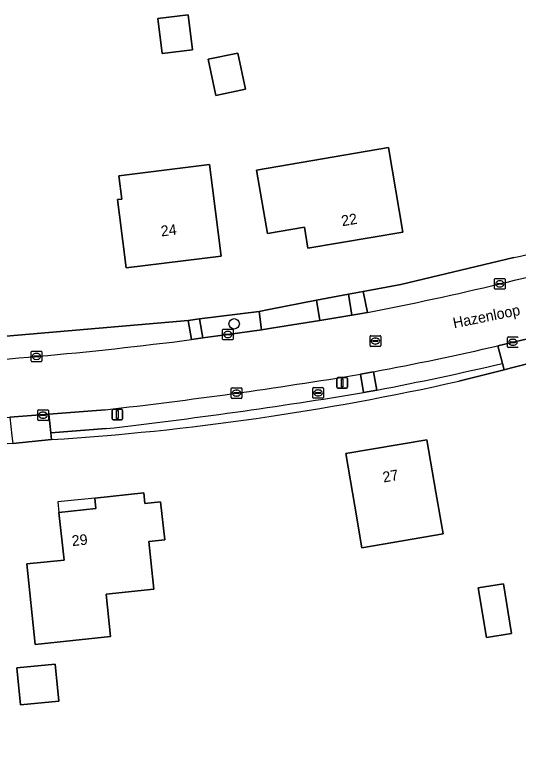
# Model space of a CAD drawing. Extents: x 162661 to 163484, y 380247 to 381230.
# Drawn here: x 163165.7 to 163213, y 380682.7 to 380752 of the extents above; entities that cross this region are included whole.
import ezdxf

# ---------------------------------------------------------------- set-up
doc = ezdxf.new("R2010")
doc.units = 0
for name, color, linetype in [('IMGEO_Boom', 7, 'Continuous'), ('IMGEO_Brandkraan', 7, 'Continuous'), ('IMGEO_Erf', 7, 'Continuous'), ('IMGEO_Groenvoorziening', 7, 'Continuous'), ('IMGEO_Haag', 7, 'Continuous'), ('IMGEO_Kolk', 7, 'Continuous'), ('IMGEO_Lichtmast', 7, 'Continuous'), ('IMGEO_Openbare_ruimte_label', 7, 'Continuous'), ('IMGEO_Pand', 7, 'Continuous'), ('IMGEO_Pand_nummerreeks', 7, 'Continuous'), ('IMGEO_Pand_overbouw', 7, 'Continuous'), ('IMGEO_Parkeervlak_halfverhard', 7, 'Continuous'), ('IMGEO_Rijbaan_lokaal_gesloten', 7, 'Continuous'), ('IMGEO_Rioolput', 7, 'Continuous'), ('IMGEO_Voetpad_halfverhard', 7, 'Continuous'), ('IMGEO_Voetpad_open', 7, 'Continuous')]:
    doc.layers.add(name, color=color, linetype=linetype)

msp = doc.modelspace()

# ---------------------------------------------------------------- linework, layer by layer
at = {"layer": 'IMGEO_Boom'}
msp.add_circle((163186.318, 380722.962), 0.489, dxfattribs=at)
at = {"layer": 'IMGEO_Brandkraan'}
for p, q in [((163193.695, 380716.045), (163193.695, 380716.897)), ((163193.77, 380716.971), (163194.622, 380716.971)), ((163193.954, 380716.465), (163193.954, 380716.477)), ((163193.997, 380716.514), (163194.395, 380716.514)), ((163194.183, 380716.751), (163194.208, 380716.751)), ((163194.438, 380716.477), (163194.438, 380716.465)), ((163194.696, 380716.897), (163194.696, 380716.045)), ((163194.622, 380715.971), (163193.77, 380715.971)), ((163194.392, 380716.428), (163193.994, 380716.428)), ((163194.206, 380716.191), (163194.181, 380716.191))]:
    msp.add_line(p, q, dxfattribs=at)
for points in [[(163193.695, 380716.045), (163193.695, 380716.897)], [(163193.77, 380716.971), (163194.622, 380716.971)], [(163194.696, 380716.897), (163194.696, 380716.045)], [(163194.622, 380715.971), (163193.77, 380715.971)]]:
    msp.add_lwpolyline(points, dxfattribs=at)
for centre, radius, start, end in [((163193.772, 380716.895), 0.0765, 91.55205, 178.44795), ((163193.772, 380716.895), 0.0765, 91.55205, 178.44795), ((163193.994, 380716.474), 0.0403, 85.87752, 175.75265), ((163194.399, 380716.476), 0.0386, 1.73085, 96.63898), ((163194.62, 380716.895), 0.0765, 1.55205, 88.44795), ((163194.62, 380716.895), 0.0765, 1.55205, 88.44795), ((163193.772, 380716.047), 0.0765, 181.55205, 268.44795), ((163193.772, 380716.047), 0.0765, 181.55205, 268.44795), ((163193.991, 380716.464), 0.0366, 178.93798, 274.71019), ((163194.395, 380716.471), 0.043, 264.86636, 352.45326), ((163194.62, 380716.047), 0.0765, 271.55205, 358.44795), ((163194.62, 380716.047), 0.0765, 271.55205, 358.44795)]:
    msp.add_arc(centre, radius, start, end, dxfattribs=at)
for centre, major_axis, ratio, start_param, end_param in [((163194.182, 380716.471), (-0.387, 0.002), 0.722429, 4.712389, 7.853982), ((163194.207, 380716.471), (-0.39, 0.002), 0.717154, 1.570796, 4.712389)]:
    msp.add_ellipse(centre, major_axis=major_axis, ratio=ratio, start_param=start_param, end_param=end_param, dxfattribs=at)
at = {"layer": 'IMGEO_Erf'}
for points in [[(163182.42, 380748.708), (163179.557, 380748.351), (163179.147, 380751.64), (163182.01, 380751.997)], [(163187.376, 380744.994), (163184.606, 380744.41), (163183.889, 380747.81), (163186.659, 380748.394)], [(163200.801, 380739.512), (163202.144, 380731.561), (163193.226, 380730.055), (163192.906, 380732.039), (163189.444, 380731.438), (163188.416, 380737.397)], [(163185.088, 380729.32), (163176.172, 380728.21), (163175.554, 380733.172), (163175.372, 380734.632), (163175.765, 380734.681), (163175.492, 380736.873), (163184.014, 380737.935), (163184.287, 380735.743)], [(163197.643, 380705.84), (163196.798, 380710.767), (163204.405, 380712.072), (163205.25, 380707.145), (163205.922, 380703.231), (163198.315, 380701.926)], [(163174.305, 380697.56), (163174.723, 380693.581), (163167.661, 380692.84), (163166.868, 380700.398), (163170.354, 380700.766), (163169.871, 380705.238), (163173.352, 380705.602), (163173.246, 380706.596), (163177.838, 380707.095), (163177.923, 380706.085), (163179.416, 380706.245), (163179.8, 380702.671), (163178.32, 380702.516), (163178.791, 380698.03)], [(163209.219, 380698.157), (163211.602, 380698.537), (163212.347, 380693.859), (163210.015, 380693.488)], [(163169.882, 380687.521), (163166.28, 380687.153), (163165.925, 380690.627), (163169.526, 380690.996)]]:
    msp.add_lwpolyline(points, close=True, dxfattribs=at)
for points in [[(163115.742, 380718.494), (163128.04, 380719.186), (163131.621, 380719.387), (163135.984, 380719.633), (163137.35, 380719.841), (163157.635, 380721.186), (163182.017, 380723.287), (163183.053, 380723.421), (163188.671, 380724.124), (163189.558, 380724.32), (163194.057, 380725.17), (163197.047, 380725.735), (163198.427, 380725.996), (163201.962, 380726.664), (163212.56, 380729.181)], [(163220.19, 380720.816), (163214.811, 380719.454), (163212.34, 380718.828), (163211.648, 380718.653), (163207.402, 380717.577)], [(163169.175, 380712.083), (163165.538, 380711.722), (163118.769, 380708.949), (163114.577, 380708.178), (163114.12, 380705.969), (163115.857, 380683.956), (163117.643, 380664.6), (163117.707, 380663.313), (163117.885, 380659.75), (163116.14, 380660.353), (163114.938, 380658.973), (163115.539, 380658.257), (163116.937, 380656.59), (163121.165, 380651.709), (163126.069, 380600.194)]]:
    msp.add_lwpolyline(points, dxfattribs=at)
for centre, radius, start, end in [((163142.847, 381024.37), 303.309, 283.28778, 287.16466), ((163153.661, 380955.763), 244.174, 273.64273, 282.71441)]:
    msp.add_arc(centre, radius, start, end, dxfattribs=at)
at = {"layer": 'IMGEO_Groenvoorziening'}
for points in [[(163212.56, 380729.181), (163201.962, 380726.664), (163198.427, 380725.996), (163198.848, 380724.035)], [(163182.318, 380721.48), (163182.017, 380723.287), (163157.635, 380721.186), (163137.35, 380719.841), (163135.984, 380719.633), (163131.621, 380719.387), (163131.643, 380717.729)], [(163207.402, 380717.577), (163211.648, 380718.653), (163211.499, 380719.24)], [(163199.721, 380716.729), (163198.462, 380716.499)], [(163174.31, 380713.111), (163169.108, 380712.716), (163169.175, 380712.083)]]:
    msp.add_lwpolyline(points, dxfattribs=at)
for points in [[(163197.047, 380725.735), (163194.057, 380725.17), (163194.364, 380723.282), (163197.367, 380723.77)], [(163188.891, 380722.38), (163188.671, 380724.124), (163183.053, 380723.421), (163183.388, 380721.635), (163185.727, 380721.958)]]:
    msp.add_lwpolyline(points, close=True, dxfattribs=at)
for centre, radius, start, end in [((163142.847, 381024.37), 303.309, 283.28778, 287.16466), ((163147.316, 381001.245), 281.865, 283.11011, 287.68426), ((163151.205, 380973.53), 254.003, 280.81087, 283.6738), ((163135.125, 381087.021), 368.575, 272.85295, 277.35645), ((163141.467, 381018.853), 307.689, 280.91362, 283.15627), ((163153.661, 380955.763), 244.174, 273.64273, 282.71441), ((163116.373, 381213.905), 504.134, 276.59921, 279.37128)]:
    msp.add_arc(centre, radius, start, end, dxfattribs=at)
at = {"layer": 'IMGEO_Haag'}
for points in [[(163207.402, 380717.577), (163211.648, 380718.653), (163211.499, 380719.24)], [(163199.721, 380716.729), (163198.462, 380716.499)], [(163174.31, 380713.111), (163169.108, 380712.716), (163169.175, 380712.083)]]:
    msp.add_lwpolyline(points, dxfattribs=at)
for centre, radius, start, end in [((163141.467, 381018.853), 307.689, 280.91362, 283.15627), ((163153.661, 380955.763), 244.174, 273.64273, 282.71441), ((163116.373, 381213.905), 504.134, 276.59921, 279.37128)]:
    msp.add_arc(centre, radius, start, end, dxfattribs=at)
at = {"layer": 'IMGEO_Kolk'}
for p, q in [((163210.75, 380726.29), (163210.75, 380727.142)), ((163210.825, 380727.216), (163211.677, 380727.216)), ((163211.238, 380726.996), (163211.263, 380726.996)), ((163211.751, 380727.142), (163211.751, 380726.29)), ((163211.677, 380726.216), (163210.825, 380726.216)), ((163211.009, 380726.71), (163211.009, 380726.722)), ((163211.447, 380726.673), (163211.049, 380726.673)), ((163211.052, 380726.759), (163211.45, 380726.759)), ((163211.261, 380726.436), (163211.236, 380726.436)), ((163211.493, 380726.722), (163211.493, 380726.71)), ((163185.226, 380721.532), (163185.226, 380722.384)), ((163185.301, 380722.458), (163186.153, 380722.458)), ((163185.714, 380722.238), (163185.739, 380722.238)), ((163186.227, 380722.384), (163186.227, 380721.532)), ((163186.153, 380721.458), (163185.301, 380721.458)), ((163185.485, 380721.952), (163185.485, 380721.964)), ((163185.923, 380721.915), (163185.525, 380721.915)), ((163185.528, 380722.001), (163185.926, 380722.001)), ((163185.737, 380721.678), (163185.712, 380721.678)), ((163185.969, 380721.964), (163185.969, 380721.952)), ((163211.976, 380720.805), (163211.976, 380721.657)), ((163212.051, 380721.731), (163212.903, 380721.731)), ((163212.464, 380721.511), (163212.489, 380721.511)), ((163212.903, 380720.731), (163212.051, 380720.731)), ((163212.235, 380721.225), (163212.235, 380721.237)), ((163212.673, 380721.188), (163212.275, 380721.188)), ((163212.278, 380721.274), (163212.676, 380721.274)), ((163212.487, 380720.951), (163212.462, 380720.951)), ((163212.719, 380721.237), (163212.719, 380721.225)), ((163167.271, 380719.469), (163167.271, 380720.321)), ((163167.346, 380720.395), (163168.198, 380720.395)), ((163167.573, 380719.938), (163167.971, 380719.938)), ((163167.759, 380720.175), (163167.784, 380720.175)), ((163168.272, 380720.321), (163168.272, 380719.469)), ((163168.198, 380719.395), (163167.346, 380719.395)), ((163167.53, 380719.889), (163167.53, 380719.901)), ((163167.968, 380719.852), (163167.57, 380719.852)), ((163167.782, 380719.615), (163167.757, 380719.615)), ((163168.014, 380719.901), (163168.014, 380719.889)), ((163186.045, 380716.025), (163186.045, 380716.877)), ((163186.12, 380716.951), (163186.972, 380716.951)), ((163186.347, 380716.494), (163186.745, 380716.494)), ((163186.533, 380716.731), (163186.558, 380716.731)), ((163187.046, 380716.877), (163187.046, 380716.025)), ((163186.972, 380715.951), (163186.12, 380715.951)), ((163186.304, 380716.445), (163186.304, 380716.457)), ((163186.742, 380716.408), (163186.344, 380716.408)), ((163186.556, 380716.171), (163186.531, 380716.171)), ((163186.788, 380716.457), (163186.788, 380716.445)), ((163167.881, 380713.952), (163167.881, 380714.804)), ((163167.956, 380714.878), (163168.808, 380714.878)), ((163168.183, 380714.421), (163168.581, 380714.421)), ((163168.369, 380714.658), (163168.394, 380714.658)), ((163168.882, 380714.804), (163168.882, 380713.952)), ((163168.808, 380713.878), (163167.956, 380713.878)), ((163168.14, 380714.372), (163168.14, 380714.384)), ((163168.578, 380714.335), (163168.18, 380714.335)), ((163168.392, 380714.098), (163168.367, 380714.098)), ((163168.624, 380714.384), (163168.624, 380714.372))]:
    msp.add_line(p, q, dxfattribs=at)
for points in [[(163210.75, 380726.29), (163210.75, 380727.142)], [(163210.825, 380727.216), (163211.677, 380727.216)], [(163211.751, 380727.142), (163211.751, 380726.29)], [(163211.677, 380726.216), (163210.825, 380726.216)], [(163185.226, 380721.532), (163185.226, 380722.384)], [(163185.301, 380722.458), (163186.153, 380722.458)], [(163186.227, 380722.384), (163186.227, 380721.532)], [(163186.153, 380721.458), (163185.301, 380721.458)], [(163211.976, 380720.805), (163211.976, 380721.657)], [(163212.051, 380721.731), (163212.903, 380721.731)], [(163212.903, 380720.731), (163212.051, 380720.731)], [(163167.271, 380719.469), (163167.271, 380720.321)], [(163167.346, 380720.395), (163168.198, 380720.395)], [(163168.272, 380720.321), (163168.272, 380719.469)], [(163168.198, 380719.395), (163167.346, 380719.395)], [(163186.045, 380716.025), (163186.045, 380716.877)], [(163186.12, 380716.951), (163186.972, 380716.951)], [(163187.046, 380716.877), (163187.046, 380716.025)], [(163186.972, 380715.951), (163186.12, 380715.951)], [(163167.881, 380713.952), (163167.881, 380714.804)], [(163167.956, 380714.878), (163168.808, 380714.878)], [(163168.882, 380714.804), (163168.882, 380713.952)], [(163168.808, 380713.878), (163167.956, 380713.878)]]:
    msp.add_lwpolyline(points, dxfattribs=at)
for centre, radius, start, end in [((163210.827, 380727.14), 0.0765, 91.55205, 178.44795), ((163210.827, 380727.14), 0.0765, 91.55205, 178.44795), ((163211.675, 380727.14), 0.0765, 1.55205, 88.44795), ((163211.675, 380727.14), 0.0765, 1.55205, 88.44795), ((163210.827, 380726.292), 0.0765, 181.55205, 268.44795), ((163210.827, 380726.292), 0.0765, 181.55205, 268.44795), ((163211.049, 380726.719), 0.0403, 85.87752, 175.75265), ((163211.046, 380726.709), 0.0366, 178.93798, 274.71019), ((163211.45, 380726.716), 0.043, 264.86636, 352.45326), ((163211.454, 380726.721), 0.0386, 1.73085, 96.63898), ((163211.675, 380726.292), 0.0765, 271.55205, 358.44795), ((163211.675, 380726.292), 0.0765, 271.55205, 358.44795), ((163185.303, 380722.382), 0.0765, 91.55205, 178.44795), ((163185.303, 380722.382), 0.0765, 91.55205, 178.44795), ((163186.151, 380722.382), 0.0765, 1.55205, 88.44795), ((163186.151, 380722.382), 0.0765, 1.55205, 88.44795), ((163185.303, 380721.534), 0.0765, 181.55205, 268.44795), ((163185.303, 380721.534), 0.0765, 181.55205, 268.44795), ((163185.525, 380721.961), 0.0403, 85.87752, 175.75265), ((163185.522, 380721.951), 0.0366, 178.93798, 274.71019), ((163185.926, 380721.958), 0.043, 264.86636, 352.45326), ((163185.93, 380721.963), 0.0386, 1.73085, 96.63898), ((163186.151, 380721.534), 0.0765, 271.55205, 358.44795), ((163186.151, 380721.534), 0.0765, 271.55205, 358.44795), ((163212.053, 380721.655), 0.0765, 91.55205, 178.44795), ((163212.053, 380721.655), 0.0765, 91.55205, 178.44795), ((163212.901, 380721.655), 0.0765, 1.55205, 88.44795), ((163212.901, 380721.655), 0.0765, 1.55205, 88.44795), ((163212.053, 380720.807), 0.0765, 181.55205, 268.44795), ((163212.053, 380720.807), 0.0765, 181.55205, 268.44795), ((163212.275, 380721.234), 0.0403, 85.87752, 175.75265), ((163212.272, 380721.224), 0.0366, 178.93798, 274.71019), ((163212.676, 380721.231), 0.043, 264.86636, 352.45326), ((163212.68, 380721.236), 0.0386, 1.73085, 96.63898), ((163212.901, 380720.807), 0.0765, 271.55205, 358.44795), ((163212.901, 380720.807), 0.0765, 271.55205, 358.44795), ((163167.348, 380720.319), 0.0765, 91.55205, 178.44795), ((163167.348, 380720.319), 0.0765, 91.55205, 178.44795), ((163167.57, 380719.898), 0.0403, 85.87752, 175.75265), ((163167.975, 380719.9), 0.0386, 1.73085, 96.63898), ((163168.196, 380720.319), 0.0765, 1.55205, 88.44795), ((163168.196, 380720.319), 0.0765, 1.55205, 88.44795), ((163167.348, 380719.471), 0.0765, 181.55205, 268.44795), ((163167.348, 380719.471), 0.0765, 181.55205, 268.44795), ((163167.567, 380719.888), 0.0366, 178.93798, 274.71019), ((163167.971, 380719.895), 0.043, 264.86636, 352.45326), ((163168.196, 380719.471), 0.0765, 271.55205, 358.44795), ((163168.196, 380719.471), 0.0765, 271.55205, 358.44795), ((163186.122, 380716.875), 0.0765, 91.55205, 178.44795), ((163186.122, 380716.875), 0.0765, 91.55205, 178.44795), ((163186.344, 380716.454), 0.0403, 85.87752, 175.75265), ((163186.749, 380716.456), 0.0386, 1.73085, 96.63898), ((163186.97, 380716.875), 0.0765, 1.55205, 88.44795), ((163186.97, 380716.875), 0.0765, 1.55205, 88.44795), ((163186.122, 380716.027), 0.0765, 181.55205, 268.44795), ((163186.122, 380716.027), 0.0765, 181.55205, 268.44795), ((163186.341, 380716.444), 0.0366, 178.93798, 274.71019), ((163186.745, 380716.451), 0.043, 264.86636, 352.45326), ((163186.97, 380716.027), 0.0765, 271.55205, 358.44795), ((163186.97, 380716.027), 0.0765, 271.55205, 358.44795), ((163167.958, 380714.802), 0.0765, 91.55205, 178.44795), ((163167.958, 380714.802), 0.0765, 91.55205, 178.44795), ((163168.18, 380714.381), 0.0403, 85.87752, 175.75265), ((163168.585, 380714.383), 0.0386, 1.73085, 96.63898), ((163168.806, 380714.802), 0.0765, 1.55205, 88.44795), ((163168.806, 380714.802), 0.0765, 1.55205, 88.44795), ((163167.958, 380713.954), 0.0765, 181.55205, 268.44795), ((163167.958, 380713.954), 0.0765, 181.55205, 268.44795), ((163168.177, 380714.371), 0.0366, 178.93798, 274.71019), ((163168.581, 380714.378), 0.043, 264.86636, 352.45326), ((163168.806, 380713.954), 0.0765, 271.55205, 358.44795), ((163168.806, 380713.954), 0.0765, 271.55205, 358.44795)]:
    msp.add_arc(centre, radius, start, end, dxfattribs=at)
for centre, major_axis, ratio, start_param, end_param in [((163211.237, 380726.716), (-0.387, 0.002), 0.722429, 4.712389, 7.853982), ((163211.262, 380726.716), (-0.39, 0.002), 0.717154, 1.570796, 4.712389), ((163185.713, 380721.958), (-0.387, 0.002), 0.722429, 4.712389, 7.853982), ((163185.738, 380721.958), (-0.39, 0.002), 0.717154, 1.570796, 4.712389), ((163212.463, 380721.231), (-0.387, 0.002), 0.722429, 4.712389, 7.853982), ((163212.488, 380721.231), (-0.39, 0.002), 0.717154, 1.570796, 4.712389), ((163167.758, 380719.895), (-0.387, 0.002), 0.722429, 4.712389, 7.853982), ((163167.783, 380719.895), (-0.39, 0.002), 0.717154, 1.570796, 4.712389), ((163186.532, 380716.451), (-0.387, 0.002), 0.722429, 4.712389, 7.853982), ((163186.557, 380716.451), (-0.39, 0.002), 0.717154, 1.570796, 4.712389), ((163168.368, 380714.378), (-0.387, 0.002), 0.722429, 4.712389, 7.853982), ((163168.393, 380714.378), (-0.39, 0.002), 0.717154, 1.570796, 4.712389)]:
    msp.add_ellipse(centre, major_axis=major_axis, ratio=ratio, start_param=start_param, end_param=end_param, dxfattribs=at)
at = {"layer": 'IMGEO_Lichtmast'}
for p, q in [((163196.057, 380717.914), (163196.847, 380717.914)), ((163196.847, 380717.914), (163196.057, 380717.914)), ((163195.957, 380717.014), (163195.957, 380717.814)), ((163195.957, 380717.814), (163195.957, 380717.014)), ((163196.947, 380717.814), (163196.947, 380717.014)), ((163196.947, 380717.014), (163196.947, 380717.814)), ((163196.847, 380716.914), (163196.057, 380716.914)), ((163196.057, 380716.914), (163196.847, 380716.914)), ((163174.86, 380714.032), (163174.86, 380714.832)), ((163174.86, 380714.832), (163174.86, 380714.032)), ((163174.96, 380714.932), (163175.75, 380714.932)), ((163175.75, 380714.932), (163174.96, 380714.932)), ((163175.85, 380714.832), (163175.85, 380714.032)), ((163175.85, 380714.032), (163175.85, 380714.832)), ((163175.75, 380713.932), (163174.96, 380713.932)), ((163174.96, 380713.932), (163175.75, 380713.932))]:
    msp.add_line(p, q, dxfattribs=at)
for points in [[(163196.377, 380717.789), (163196.527, 380717.789), (163196.527, 380717.039), (163196.377, 380717.039), (163196.377, 380717.789)], [(163175.28, 380714.807), (163175.43, 380714.807), (163175.43, 380714.057), (163175.28, 380714.057), (163175.28, 380714.807)]]:
    msp.add_lwpolyline(points, dxfattribs=at)
for centre, start, end in [((163196.057, 380717.814), 90, 180), ((163196.057, 380717.814), 90, 180), ((163196.847, 380717.814), 0, 90), ((163196.847, 380717.814), 360, 90), ((163196.057, 380717.014), 180, 270), ((163196.057, 380717.014), 180, 270), ((163196.847, 380717.014), 270, 0), ((163196.847, 380717.014), 270, 0), ((163174.96, 380714.832), 90, 180), ((163174.96, 380714.832), 90, 180), ((163175.75, 380714.832), 0, 90), ((163175.75, 380714.832), 360, 90), ((163174.96, 380714.032), 180, 270), ((163174.96, 380714.032), 180, 270), ((163175.75, 380714.032), 270, 0), ((163175.75, 380714.032), 270, 0)]:
    msp.add_arc(centre, 0.1, start, end, dxfattribs=at)
at = {"layer": 'IMGEO_Pand'}
for points in [[(163179.147, 380751.64), (163179.557, 380748.351), (163182.42, 380748.708), (163182.01, 380751.997)], [(163183.889, 380747.81), (163184.606, 380744.41), (163187.376, 380744.994), (163186.659, 380748.394)], [(163188.416, 380737.397), (163189.444, 380731.438), (163192.906, 380732.039), (163193.226, 380730.055), (163202.144, 380731.561), (163200.801, 380739.512)], [(163184.287, 380735.743), (163184.014, 380737.935), (163175.492, 380736.873), (163175.765, 380734.681), (163175.372, 380734.632), (163175.554, 380733.172), (163176.172, 380728.21), (163185.088, 380729.32)], [(163205.25, 380707.145), (163204.405, 380712.072), (163196.798, 380710.767), (163197.643, 380705.84), (163198.315, 380701.926), (163205.922, 380703.231)], [(163166.868, 380700.398), (163167.661, 380692.84), (163174.723, 380693.581), (163174.305, 380697.56), (163178.791, 380698.03), (163178.32, 380702.516), (163179.8, 380702.671), (163179.416, 380706.245), (163177.923, 380706.085), (163177.838, 380707.095), (163173.246, 380706.596), (163173.352, 380705.602), (163169.871, 380705.238), (163170.354, 380700.766)], [(163210.015, 380693.488), (163212.347, 380693.859), (163211.602, 380698.537), (163209.219, 380698.157)], [(163166.28, 380687.153), (163169.882, 380687.521), (163169.526, 380690.996), (163165.925, 380690.627)]]:
    msp.add_lwpolyline(points, close=True, dxfattribs=at)
at = {"layer": 'IMGEO_Pand_overbouw'}
msp.add_lwpolyline([(163169.871, 380705.238), (163173.352, 380705.602), (163173.246, 380706.596), (163169.759, 380706.237)], close=True, dxfattribs=at)
at = {"layer": 'IMGEO_Parkeervlak_halfverhard'}
for points in [[(163211.499, 380719.24), (163211.077, 380720.903)], [(163198.462, 380716.499), (163198.183, 380718.224)], [(163199.391, 380718.453), (163199.721, 380716.729)], [(163174.22, 380714.886), (163168.921, 380714.47), (163169.108, 380712.716), (163174.31, 380713.111)]]:
    msp.add_lwpolyline(points, dxfattribs=at)
for centre, radius, start, end in [((163147.426, 380995.412), 281.792, 280.62676, 283.05467), ((163141.467, 381018.853), 307.689, 280.91362, 283.15627), ((163119.092, 381198.326), 486.573, 276.50553, 279.3548), ((163116.373, 381213.905), 504.134, 276.59921, 279.37128)]:
    msp.add_arc(centre, radius, start, end, dxfattribs=at)
at = {"layer": 'IMGEO_Rijbaan_lokaal_gesloten'}
for points in [[(163198.848, 380724.035), (163197.936, 380723.863), (163197.367, 380723.77), (163194.364, 380723.282), (163189.831, 380722.544), (163188.891, 380722.38), (163185.727, 380721.958), (163183.388, 380721.635), (163182.318, 380721.48)], [(163211.077, 380720.903), (163214.366, 380721.687)], [(163198.183, 380718.224), (163199.391, 380718.453)], [(163131.643, 380717.729), (163128.093, 380717.58), (163119.903, 380717.14), (163118.28, 380717.058), (163115.275, 380716.881), (163115.281, 380716.591), (163115.697, 380711.596), (163115.709, 380711.284), (163116.953, 380711.361), (163118.64, 380711.465), (163119.381, 380711.482), (163120.324, 380711.563), (163142.232, 380712.632), (163152.095, 380713.243), (163153.006, 380713.282), (163162.041, 380713.929), (163165.261, 380714.182), (163168.921, 380714.47), (163174.22, 380714.886)]]:
    msp.add_lwpolyline(points, dxfattribs=at)
for centre, radius, start, end in [((163147.316, 381001.245), 281.865, 283.11011, 287.68426), ((163151.205, 380973.53), 254.003, 280.81087, 283.6738), ((163135.125, 381087.021), 368.575, 272.85295, 277.35645), ((163147.426, 380995.412), 281.792, 280.62676, 283.05467), ((163119.092, 381198.326), 486.573, 276.50553, 279.3548)]:
    msp.add_arc(centre, radius, start, end, dxfattribs=at)
at = {"layer": 'IMGEO_Rioolput'}
for p, q in [((163199.073, 380720.915), (163199.073, 380721.767)), ((163199.148, 380721.841), (163200, 380721.841)), ((163199.332, 380721.335), (163199.332, 380721.347)), ((163199.375, 380721.384), (163199.773, 380721.384)), ((163199.561, 380721.621), (163199.586, 380721.621)), ((163199.816, 380721.347), (163199.816, 380721.335)), ((163200.074, 380721.767), (163200.074, 380720.915)), ((163200, 380720.841), (163199.148, 380720.841)), ((163199.77, 380721.298), (163199.372, 380721.298)), ((163199.584, 380721.061), (163199.559, 380721.061))]:
    msp.add_line(p, q, dxfattribs=at)
for points in [[(163199.073, 380720.915), (163199.073, 380721.767)], [(163199.148, 380721.841), (163200, 380721.841)], [(163200.074, 380721.767), (163200.074, 380720.915)], [(163200, 380720.841), (163199.148, 380720.841)]]:
    msp.add_lwpolyline(points, dxfattribs=at)
for centre, radius, start, end in [((163199.15, 380721.765), 0.0765, 91.55205, 178.44795), ((163199.15, 380721.765), 0.0765, 91.55205, 178.44795), ((163199.372, 380721.344), 0.0403, 85.87752, 175.75265), ((163199.369, 380721.334), 0.0366, 178.93798, 274.71019), ((163199.773, 380721.341), 0.043, 264.86636, 352.45326), ((163199.777, 380721.346), 0.0386, 1.73085, 96.63898), ((163199.998, 380721.765), 0.0765, 1.55205, 88.44795), ((163199.998, 380721.765), 0.0765, 1.55205, 88.44795), ((163199.15, 380720.917), 0.0765, 181.55205, 268.44795), ((163199.15, 380720.917), 0.0765, 181.55205, 268.44795), ((163199.998, 380720.917), 0.0765, 271.55205, 358.44795), ((163199.998, 380720.917), 0.0765, 271.55205, 358.44795)]:
    msp.add_arc(centre, radius, start, end, dxfattribs=at)
for centre, major_axis, ratio, start_param, end_param in [((163199.56, 380721.341), (-0.387, 0.002), 0.722429, 4.712389, 7.853982), ((163199.585, 380721.341), (-0.39, 0.002), 0.717154, 1.570796, 4.712389)]:
    msp.add_ellipse(centre, major_axis=major_axis, ratio=ratio, start_param=start_param, end_param=end_param, dxfattribs=at)
at = {"layer": 'IMGEO_Voetpad_halfverhard'}
for points in [[(163198.427, 380725.996), (163197.047, 380725.735), (163197.367, 380723.77), (163197.936, 380723.863), (163198.848, 380724.035)], [(163194.057, 380725.17), (163189.558, 380724.32), (163188.671, 380724.124), (163188.891, 380722.38), (163189.831, 380722.544), (163194.364, 380723.282)]]:
    msp.add_lwpolyline(points, close=True, dxfattribs=at)
at = {"layer": 'IMGEO_Voetpad_open'}
for points in [[(163183.053, 380723.421), (163182.017, 380723.287), (163182.318, 380721.48), (163183.388, 380721.635)], [(163214.701, 380720.007), (163214.366, 380721.687), (163211.077, 380720.903), (163211.499, 380719.24), (163211.648, 380718.653), (163212.34, 380718.828), (163214.811, 380719.454)], [(163199.391, 380718.453), (163198.183, 380718.224), (163198.462, 380716.499), (163199.721, 380716.729)], [(163165.457, 380712.44), (163165.538, 380711.722), (163169.175, 380712.083), (163169.108, 380712.716), (163168.921, 380714.47), (163165.261, 380714.182)]]:
    msp.add_lwpolyline(points, close=True, dxfattribs=at)

# ---------------------------------------------------------------- texts
at = {"layer": 'IMGEO_Openbare_ruimte_label'}
msp.add_text('Hazenloop', height=1, rotation=11.47848, dxfattribs=at).set_placement((163206.958, 380722.535))
at = {"layer": 'IMGEO_Pand_nummerreeks'}
for s, rotation, p in [('22', 9.38505, (163196.465, 380732.126)), ('24', 7.09895, (163179.499, 380731.164)), ('27', 9.73448, (163200.342, 380708.047)), ('29', 5.96592, (163171.13, 380702.072))]:
    msp.add_text(s, height=1, rotation=rotation, dxfattribs=at).set_placement(p)

doc.saveas('drawing.dxf')
